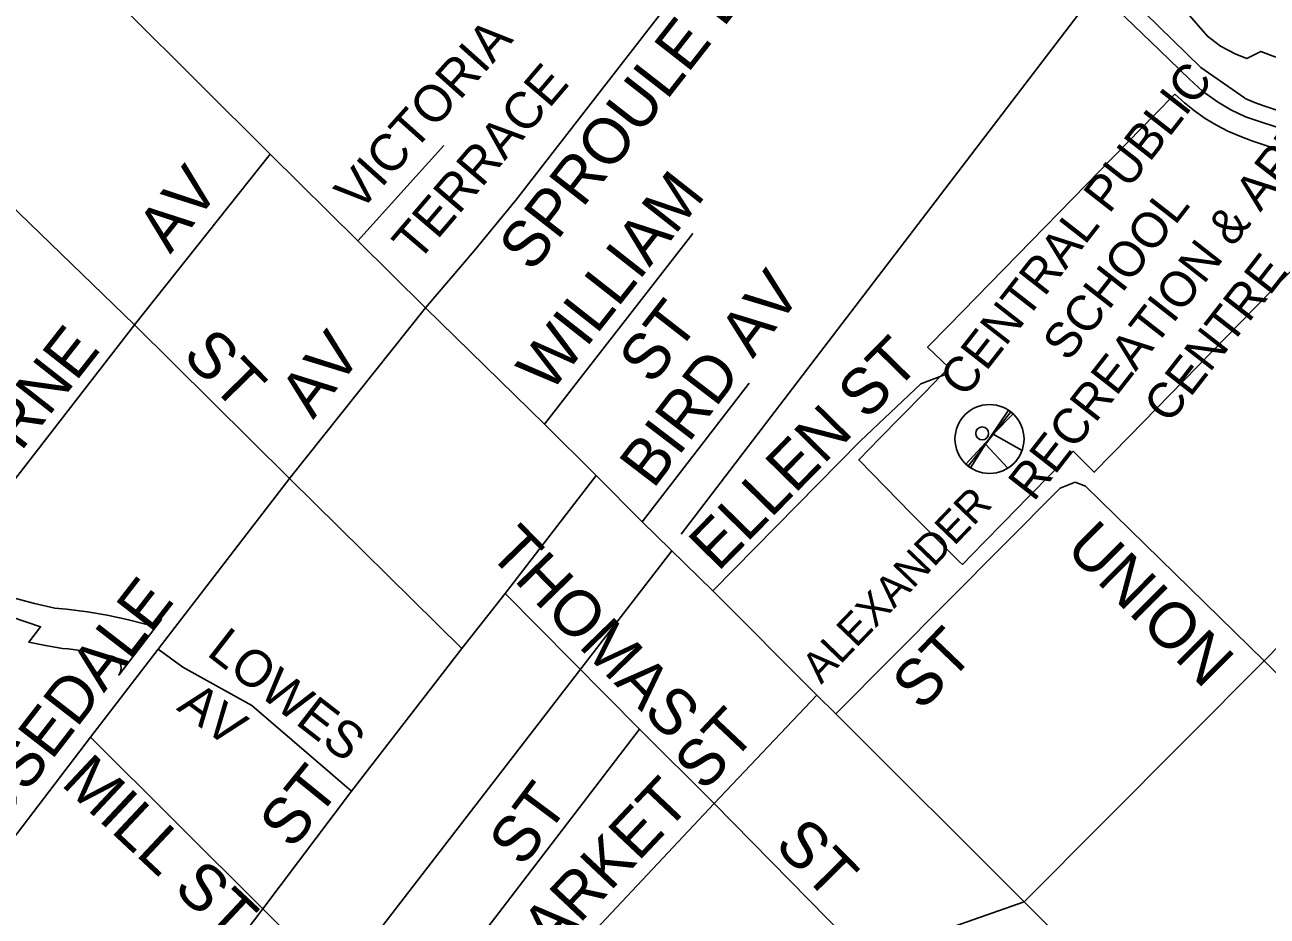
# Model space of a CAD drawing. Extents: x 586326 to 623965, y 4819854 to 4857850.
# Drawn here: x 599151 to 599826, y 4837975 to 4838459 of the extents above; entities that cross this region are included whole.
import ezdxf

# ---------------------------------------------------------------- set-up
doc = ezdxf.new("R2010")
doc.units = 0
for name, color, linetype in [('Lots_Concessions', 7, 'Continuous'), ('Major Rds and Hwys', 7, 'Continuous'), ('Minor Rd Lbls', 7, 'Continuous'), ('Minor Rds', 7, 'Continuous'), ('Park Outlines', 7, 'Continuous'), ('Private Rd Lbls', 7, 'Continuous'), ('Private Rds', 7, 'Continuous'), ('Proposed Secondary Rds', 7, 'Continuous'), ('Rec Lbls', 7, 'Continuous'), ('Rec Syms', 7, 'Continuous')]:
    doc.layers.add(name, color=color, linetype=linetype)

msp = doc.modelspace()

# ---------------------------------------------------------------- linework, layer by layer
at = {"layer": 'Lots_Concessions'}
for p, q in [((599507.48, 4838182.71), (599873.18, 4838661.58)), ((599071.03, 4837614.32), (599502.44, 4838173.63))]:
    msp.add_line(p, q, dxfattribs=at)
at = {"layer": 'Major Rds and Hwys'}
for points in [[(599284.41, 4838389.18), (599167.33, 4838505.89)], [(599331.85, 4838342.1), (599284.41, 4838389.18)], [(599368.65, 4838305.68), (599331.85, 4838342.1)], [(599433.37, 4838242.46), (599368.65, 4838305.68)], [(599461.35, 4838214.48), (599433.37, 4838242.46)], [(599486.27, 4838189.38), (599461.35, 4838214.48)], [(599524.71, 4838151.95), (599501.62, 4838174.44), (599486.27, 4838189.38)], [(599581.11, 4838095.22), (599524.71, 4838151.95)], [(599591.42, 4838085.07), (599581.11, 4838095.22)], [(599693.66, 4837982.93), (599591.42, 4838085.07)], [(599766.6, 4837909.61), (599693.66, 4837982.93)]]:
    msp.add_lwpolyline(points, dxfattribs=at)
at = {"layer": 'Minor Rds'}
for points in [[(599581.72, 4838598.64), (599570.92, 4838565.95), (599568.27, 4838559.09), (599566.14, 4838555.57), (599417.77, 4838364.08), (599395.03, 4838336.56), (599368.65, 4838305.68)], [(599331.85, 4838342.1), (599378.55, 4838393.89)], [(599284.41, 4838389.18), (599210.72, 4838296.41)], [(599210.72, 4838296.41), (599142.26, 4838362.62)], [(599433.37, 4838242.46), (599513.89, 4838346.11)], [(599368.65, 4838305.68), (599294.89, 4838212.99)], [(599210.72, 4838296.41), (599098.12, 4838151.26), (599081.66, 4838117.6)], [(599294.89, 4838212.99), (599210.72, 4838296.41)], [(599524.71, 4838151.95), (599604.73, 4838233.31), (599637.67, 4838264.42), (599650.48, 4838269.24)], [(599294.89, 4838212.99), (599223.44, 4838120.22)], [(599388.41, 4838120.59), (599294.89, 4838212.99)], [(599461.35, 4838214.48), (599411.97, 4838150.52)], [(599591.42, 4838085.07), (599713.2, 4838207.69), (599721.36, 4838211.01)], [(599824.01, 4838113.85), (599727.03, 4838208.7), (599721.36, 4838211.01)], [(599411.97, 4838150.52), (599388.41, 4838120.59)], [(599484.82, 4838076.82), (599411.97, 4838150.52)], [(599223.44, 4838120.22), (599186.78, 4838072.33)], [(599328.55, 4838043.15), (599274.31, 4838089.54), (599236.9, 4838110.49), (599223.44, 4838120.22)], [(599388.41, 4838120.59), (599328.55, 4838043.15)], [(599933.45, 4838002.96), (599824.01, 4838113.85)], [(599581.11, 4838095.22), (599525.32, 4838036.42)], [(599484.82, 4838076.82), (599353.99, 4837905.87)], [(599525.32, 4838036.42), (599484.82, 4838076.82)], [(599328.55, 4838043.15), (599280.3, 4837979.19)], [(599525.32, 4838036.42), (599402.68, 4837905.71), (599392.19, 4837885.5)], [(599607.62, 4837952.63), (599525.32, 4838036.42)], [(599280.3, 4837979.19), (599194.63, 4837865.84)]]:
    msp.add_lwpolyline(points, dxfattribs=at)
at = {"layer": 'Park Outlines'}
for points in [[(599830.39, 4838441.75), (599822.21, 4838444.92), (599814.66, 4838441.07), (599808.59, 4838443.46), (599800.25, 4838447.89), (599793.16, 4838453.23), (599775, 4838474.48)], [(599751.78, 4838473.27), (599789.47, 4838436.46), (599789.68, 4838436.25), (599813.39, 4838419.81), (599813.39, 4838419.81), (599813.77, 4838419.43), (599818.71, 4838417.24), (599823.78, 4838415.36), (599843.18, 4838408.81)], [(599836.79, 4838389.87), (599817.39, 4838396.42), (599810.77, 4838398.84), (599804.32, 4838401.69), (599798.06, 4838404.94), (599792.03, 4838408.59), (599786.24, 4838412.61), (599780.73, 4838417), (599775.5, 4838421.73), (599764.8, 4838410.78), (599652.79, 4838296.1), (599641.3, 4838284.34), (599652.86, 4838273.15), (599639.69, 4838259.67), (599626.52, 4838246.19), (599615.19, 4838234.59), (599603.86, 4838222.99), (599632.51, 4838193.79), (599658.68, 4838167.73), (599660.19, 4838166.22), (599671.5, 4838177.79), (599682.81, 4838189.36), (599695.96, 4838202.81), (599709.11, 4838216.26), (599720.4, 4838227.72), (599727.19, 4838220.95), (599731.79, 4838216.37), (599750.65, 4838235.67), (599788, 4838273.9), (599844.23, 4838331.47)], [(599143.71, 4838137.87), (599159.68, 4838132.41), (599153.25, 4838124.06), (599162.39, 4838122.19), (599171.59, 4838120.66), (599174.63, 4838120.34), (599182.6, 4838119.29), (599190.54, 4838117.97), (599198.42, 4838116.38), (599199.71, 4838115.91), (599199.81, 4838115.86), (599201.34, 4838114.76), (599202.5, 4838113.29), (599203.2, 4838111.54), (599203.37, 4838109.67), (599203.02, 4838107.83), (599202.15, 4838106.16), (599225.28, 4838136.29), (599224.04, 4838135.01), (599222.53, 4838134.07), (599220.84, 4838133.51), (599219.06, 4838133.36), (599217.3, 4838133.63), (599206.66, 4838136.38), (599195.92, 4838138.67), (599185.09, 4838140.49), (599173.72, 4838141.89), (599167.5, 4838142.57), (599156.42, 4838145), (599145.48, 4838148)]]:
    msp.add_lwpolyline(points, dxfattribs=at)
at = {"layer": 'Private Rds'}
msp.add_lwpolyline([(599486.27, 4838189.38), (599544.34, 4838264.75)], dxfattribs=at)
at = {"layer": 'Proposed Secondary Rds'}
for points in [[(599837.42, 4838401.66), (599813.9, 4838409.46), (599805.94, 4838413.28), (599798.59, 4838417.65), (599790.5, 4838423.42), (599783.41, 4838429.83), (599767.21, 4838445.57), (599744.04, 4838467.88), (599732.48, 4838481.52), (599698.87, 4838524.59), (599682.39, 4838545.12), (599671.81, 4838556.3), (599662.72, 4838563.81), (599653.83, 4838569.72), (599644, 4838575.74), (599634.08, 4838580.58), (599607.3, 4838590.7), (599581.72, 4838598.64)], [(599824.01, 4838113.85), (599917.76, 4838209.48), (599931.91, 4838225.47), (599940.93, 4838236.08), (599947.65, 4838245.27)], [(599693.66, 4837982.93), (599824.01, 4838113.85)], [(599186.78, 4838072.33), (598965.01, 4837781.52), (598961.03, 4837777.56), (598957.85, 4837775.11), (598954.23, 4837773.39)], [(599280.3, 4837979.19), (599186.78, 4838072.33)], [(599693.66, 4837982.93), (599607.62, 4837952.63)], [(599353.99, 4837905.87), (599280.3, 4837979.19)]]:
    msp.add_lwpolyline(points, dxfattribs=at)
at = {"layer": 'Rec Syms'}
for p, q in [((599686.41, 4838249.17), (599663.34, 4838219.64)), ((599663.34, 4838219.64), (599672.64, 4838231.55))]:
    msp.add_line(p, q, dxfattribs=at)
msp.add_lwpolyline([(599674.79, 4838234.43), (599662.05, 4838220.74), (599663.34, 4838219.64), (599664.66, 4838218.7), (599672.64, 4838231.55), (599684.91, 4838218.58), (599685.59, 4838219.03), (599686.49, 4838219.7), (599687.04, 4838220.15), (599687.12, 4838220.24), (599687.45, 4838220.51), (599688.27, 4838221.29), (599688.95, 4838222.02), (599689.64, 4838222.87), (599690.16, 4838223.58), (599690.69, 4838224.39), (599690.96, 4838224.79), (599691.29, 4838225.38), (599691.69, 4838226.12), (599691.93, 4838226.67), (599692.59, 4838228.21), (599676.84, 4838237.05), (599687.79, 4838248), (599686.41, 4838249.17), (599685.16, 4838250.05)], close=True, dxfattribs=at)
for centre, radius in [((599674.88, 4838234.4), 18.74), ((599670.92, 4838237.44), 3.5)]:
    msp.add_circle(centre, radius, dxfattribs=at)

# ---------------------------------------------------------------- texts
at = {"layer": 'Minor Rd Lbls'}
for s, height, rotation, p in [('SPROULE DR', 24.99, 52.02909, (599426.46, 4838324.33)), ('VICTORIA', 19.998, 48.16401, (599332.7, 4838357.09)), ('TERRACE', 19.998, 49.55968, (599364.41, 4838329.85)), ('AV', 25.002, 51.78899, (599230.08, 4838334.48)), ('WILLIAM', 25.002, 51.82965, (599436.29, 4838258.66)), ('ST', 25.002, 52.11851, (599491.73, 4838263.15)), ('LORNE', 25.002, 51.88174, (599121.48, 4838192.1)), ('ST', 25.002, 314.38396, (599236.02, 4838279.17)), ('AV ', 25.002, 52.37378, (599307.68, 4838244.6)), ('ELLEN ST', 25.002, 45.49134, (599527.44, 4838161.87)), ('ALEXANDER', 16.692, 46.1597, (599583.49, 4838100.79)), ('THOMAS', 25.002, 314.2258, (599401.96, 4838172.29)), ('UNION', 25.002, 315.15327, (599715.38, 4838174.08)), ('ROSEDALE', 25.002, 52.25321, (599121.24, 4838002.13)), ('LOWES', 19.998, 322.20601, (599249.27, 4838117.35)), ('ST', 25.002, 46.1597, (599637.96, 4838086.01)), ('AV', 19.998, 323.37078, (599233.02, 4838087.6)), ('MARKET ST', 25.002, 46.63865, (599417.87, 4837934.25)), ('MILL ST N', 25.002, 316.82798, (599170.17, 4838046.66)), ('ST', 25.002, 50.94696, (599296.16, 4838010.78)), ('ST', 25.002, 53.23564, (599421.48, 4838001.1)), ('ST', 25.002, 314.59936, (599557.48, 4838013.1))]:
    msp.add_text(s, height=height, rotation=rotation, dxfattribs=at).set_placement(p)
at = {"layer": 'Private Rd Lbls'}
msp.add_text('BIRD AV', height=25.002, rotation=52.63293, dxfattribs=at).set_placement((599492.3, 4838206.78))
at = {"layer": 'Rec Lbls'}
for s, p in [('   CENTRAL PUBLIC ', (599648.39, 4838239.25)), ('RECREATION & ARTS ', (599698.85, 4838199.84)), ('          SCHOOL', (599673.62, 4838219.55)), ('           CENTRE', (599724.08, 4838180.13))]:
    msp.add_text(s, height=19.208, rotation=52.00002, dxfattribs=at).set_placement(p)

doc.saveas('drawing.dxf')
